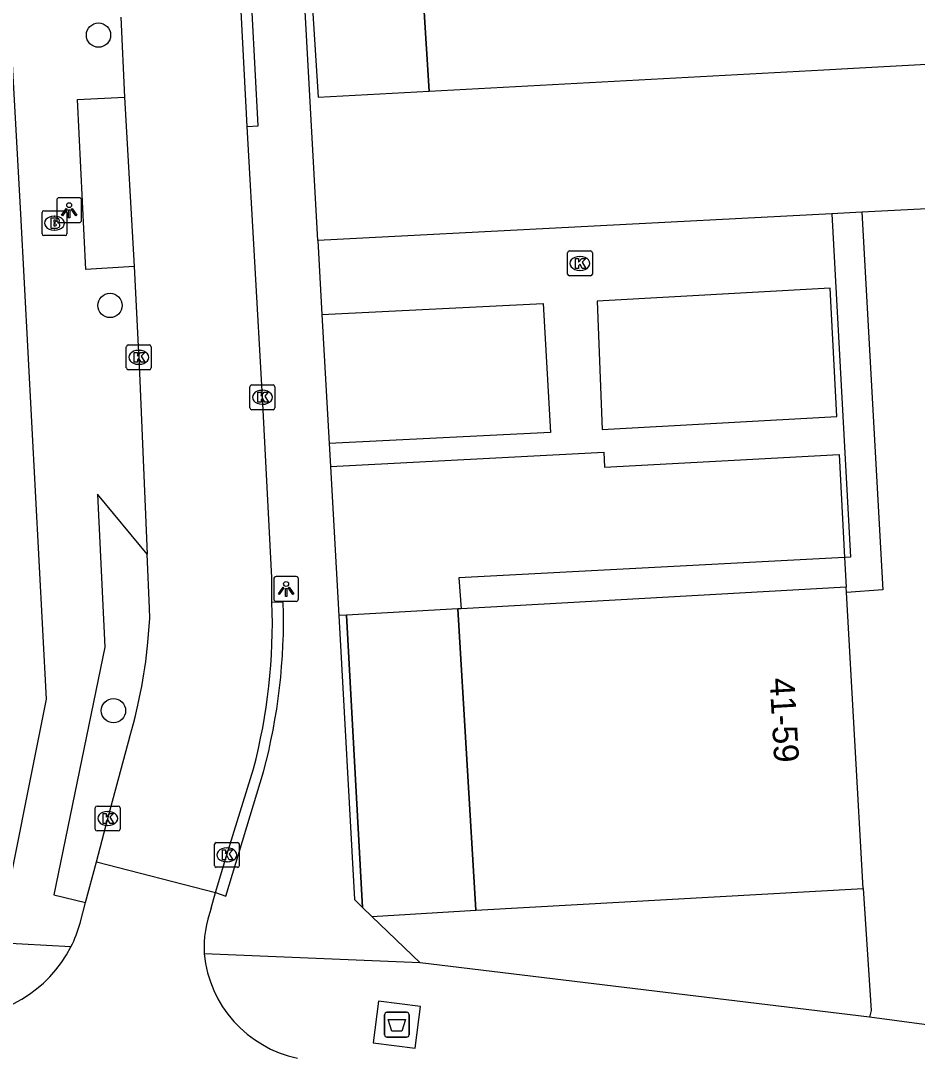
# Model space of a CAD drawing. Extents: x 158087 to 159494, y 382905 to 383981.
# Drawn here: x 158597.49 to 158633.58, y 383451.06 to 383492.81 of the extents above; entities that cross this region are included whole.
import ezdxf

# ---------------------------------------------------------------- set-up
doc = ezdxf.new("R2010")
doc.units = 0
for name, color, linetype in [('IMGEO_Afval_apart_plaats', 7, 'Continuous'), ('IMGEO_Boom', 7, 'Continuous'), ('IMGEO_Brandkraan', 7, 'Continuous'), ('IMGEO_Haag', 7, 'Continuous'), ('IMGEO_Kolk', 7, 'Continuous'), ('IMGEO_Lichtpunt', 7, 'Continuous'), ('IMGEO_Pand', 7, 'Continuous'), ('IMGEO_Pand_nummerreeks', 7, 'Continuous'), ('IMGEO_Pand_overbouw', 7, 'Continuous'), ('IMGEO_Parkeervlak_open', 7, 'Continuous'), ('IMGEO_Rijbaan_lokaal_open', 7, 'Continuous'), ('IMGEO_Voetpad_gesloten', 7, 'Continuous'), ('IMGEO_Voetpad_open', 7, 'Continuous')]:
    doc.layers.add(name, color=color, linetype=linetype)

msp = doc.modelspace()

# ---------------------------------------------------------------- linework, layer by layer
at = {"layer": 'IMGEO_Afval_apart_plaats'}
for p, q in [((158612.137, 383452.011), (158612.137, 383452.811)), ((158612.137, 383452.811), (158612.137, 383452.011)), ((158612.237, 383452.911), (158613.027, 383452.911)), ((158613.027, 383452.911), (158612.237, 383452.911)), ((158613.127, 383452.811), (158613.127, 383452.011)), ((158613.127, 383452.011), (158613.127, 383452.811)), ((158613.027, 383451.911), (158612.237, 383451.911)), ((158612.237, 383451.911), (158613.027, 383451.911))]:
    msp.add_line(p, q, dxfattribs=at)
msp.add_lwpolyline([(158612.28, 383452.625), (158612.984, 383452.625), (158612.835, 383452.155), (158612.429, 383452.155), (158612.28, 383452.625)], dxfattribs=at)
for centre, start, end in [((158612.237, 383452.811), 90, 180), ((158612.237, 383452.811), 90, 180), ((158613.027, 383452.811), 0, 90), ((158613.027, 383452.811), 360, 90), ((158612.237, 383452.011), 180, 270), ((158612.237, 383452.011), 180, 270), ((158613.027, 383452.011), 270, 0), ((158613.027, 383452.011), 270, 0)]:
    msp.add_arc(centre, 0.1, start, end, dxfattribs=at)
at = {"layer": 'IMGEO_Boom'}
for centre in [(158600.624, 383492.237), (158601.088, 383481.357), (158601.227, 383465.051)]:
    msp.add_circle(centre, 0.489, dxfattribs=at)
at = {"layer": 'IMGEO_Brandkraan'}
for p, q in [((158598.352, 383484.243), (158598.352, 383485.095)), ((158598.427, 383485.169), (158599.279, 383485.169)), ((158598.84, 383484.949), (158598.865, 383484.949)), ((158599.353, 383485.095), (158599.353, 383484.243)), ((158599.279, 383484.169), (158598.427, 383484.169)), ((158598.863, 383484.389), (158598.838, 383484.389))]:
    msp.add_line(p, q, dxfattribs=at)
for points in [[(158598.352, 383484.243), (158598.352, 383485.095)], [(158598.427, 383485.169), (158599.279, 383485.169)], [(158598.7, 383484.869), (158598.7, 383484.469), (158598.913, 383484.469)], [(158598.931, 383484.869), (158598.7, 383484.869)], [(158599.353, 383485.095), (158599.353, 383484.243)], [(158598.879, 383484.788), (158598.825, 383484.788), (158598.825, 383484.712)], [(158598.825, 383484.712), (158598.878, 383484.712)], [(158598.887, 383484.636), (158598.825, 383484.636), (158598.825, 383484.555)], [(158598.825, 383484.555), (158598.887, 383484.555)], [(158599.279, 383484.169), (158598.427, 383484.169)]]:
    msp.add_lwpolyline(points, dxfattribs=at)
for centre, radius, start, end in [((158598.429, 383485.093), 0.0765, 91.552, 178.448), ((158598.429, 383485.093), 0.0765, 91.552, 178.448), ((158598.935, 383484.724), 0.145, 59.4692, 91.5367), ((158598.96, 383484.771), 0.0922, 285.5137, 58.1501), ((158599.277, 383485.093), 0.0765, 1.552, 88.448), ((158599.277, 383485.093), 0.0765, 1.552, 88.448), ((158598.88, 383484.75), 0.0379, 267.8285, 90.9355), ((158598.888, 383484.595), 0.0404, 269.8759, 90.5077), ((158598.919, 383484.72), 0.251, 268.6676, 293.5347), ((158598.965, 383484.579), 0.105, 301.3115, 78.989), ((158598.429, 383484.245), 0.0765, 181.552, 268.448), ((158598.429, 383484.245), 0.0765, 181.552, 268.448), ((158599.277, 383484.245), 0.0765, 271.552, 358.448), ((158599.277, 383484.245), 0.0765, 271.552, 358.448)]:
    msp.add_arc(centre, radius, start, end, dxfattribs=at)
for centre, major_axis, ratio, start_param, end_param in [((158598.839, 383484.669), (-0.387, 0.002), 0.722429, 4.712389, 7.853982), ((158598.864, 383484.669), (-0.39, 0.002), 0.717154, 1.570796, 4.712389)]:
    msp.add_ellipse(centre, major_axis=major_axis, ratio=ratio, start_param=start_param, end_param=end_param, dxfattribs=at)
at = {"layer": 'IMGEO_Haag'}
msp.add_lwpolyline([(158630.655, 383471.218), (158615.131, 383470.398), (158615.216, 383469.155)], dxfattribs=at)
at = {"layer": 'IMGEO_Kolk'}
for p, q in [((158619.502, 383482.623), (158619.502, 383483.475)), ((158619.577, 383483.549), (158620.429, 383483.549)), ((158619.99, 383483.329), (158620.015, 383483.329)), ((158620.503, 383483.475), (158620.503, 383482.623)), ((158620.013, 383482.769), (158619.988, 383482.769)), ((158620.429, 383482.549), (158619.577, 383482.549)), ((158601.745, 383478.844), (158601.745, 383479.696)), ((158601.82, 383479.77), (158602.672, 383479.77)), ((158602.233, 383479.55), (158602.258, 383479.55)), ((158602.746, 383479.696), (158602.746, 383478.844)), ((158602.256, 383478.99), (158602.231, 383478.99)), ((158602.672, 383478.77), (158601.82, 383478.77)), ((158606.797, 383478.162), (158607.649, 383478.162)), ((158606.722, 383477.236), (158606.722, 383478.088)), ((158607.21, 383477.942), (158607.235, 383477.942)), ((158607.723, 383478.088), (158607.723, 383477.236)), ((158607.233, 383477.382), (158607.208, 383477.382)), ((158607.649, 383477.162), (158606.797, 383477.162)), ((158600.495, 383460.286), (158600.495, 383461.138)), ((158600.57, 383461.212), (158601.422, 383461.212)), ((158601.496, 383461.138), (158601.496, 383460.286)), ((158600.983, 383460.992), (158601.008, 383460.992)), ((158601.422, 383460.212), (158600.57, 383460.212)), ((158601.006, 383460.432), (158600.981, 383460.432)), ((158605.292, 383458.82), (158605.292, 383459.672)), ((158605.367, 383459.746), (158606.219, 383459.746)), ((158605.78, 383459.526), (158605.805, 383459.526)), ((158606.293, 383459.672), (158606.293, 383458.82)), ((158605.803, 383458.966), (158605.778, 383458.966)), ((158606.219, 383458.746), (158605.367, 383458.746))]:
    msp.add_line(p, q, dxfattribs=at)
for points in [[(158619.502, 383482.623), (158619.502, 383483.475)], [(158619.577, 383483.549), (158620.429, 383483.549)], [(158619.823, 383483.249), (158619.946, 383483.249), (158619.946, 383483.098), (158620.076, 383483.249), (158620.24, 383483.249), (158620.094, 383483.098), (158620.247, 383482.849), (158620.095, 383482.849), (158620.01, 383483.013), (158619.946, 383482.946), (158619.946, 383482.849), (158619.823, 383482.849), (158619.823, 383483.249)], [(158620.503, 383483.475), (158620.503, 383482.623)], [(158620.429, 383482.549), (158619.577, 383482.549)], [(158601.745, 383478.844), (158601.745, 383479.696)], [(158601.82, 383479.77), (158602.672, 383479.77)], [(158602.066, 383479.47), (158602.189, 383479.47), (158602.189, 383479.319), (158602.319, 383479.47), (158602.483, 383479.47), (158602.337, 383479.319), (158602.49, 383479.07), (158602.338, 383479.07), (158602.253, 383479.234), (158602.189, 383479.167), (158602.189, 383479.07), (158602.066, 383479.07), (158602.066, 383479.47)], [(158602.746, 383479.696), (158602.746, 383478.844)], [(158602.672, 383478.77), (158601.82, 383478.77)], [(158606.797, 383478.162), (158607.649, 383478.162)], [(158606.722, 383477.236), (158606.722, 383478.088)], [(158607.043, 383477.862), (158607.166, 383477.862), (158607.166, 383477.711), (158607.296, 383477.862), (158607.46, 383477.862), (158607.314, 383477.711), (158607.467, 383477.462), (158607.315, 383477.462), (158607.23, 383477.626), (158607.166, 383477.559), (158607.166, 383477.462), (158607.043, 383477.462), (158607.043, 383477.862)], [(158607.723, 383478.088), (158607.723, 383477.236)], [(158607.649, 383477.162), (158606.797, 383477.162)], [(158600.495, 383460.286), (158600.495, 383461.138)], [(158600.57, 383461.212), (158601.422, 383461.212)], [(158601.496, 383461.138), (158601.496, 383460.286)], [(158600.816, 383460.912), (158600.939, 383460.912), (158600.939, 383460.761), (158601.069, 383460.912), (158601.233, 383460.912), (158601.087, 383460.761), (158601.24, 383460.512), (158601.088, 383460.512), (158601.003, 383460.676), (158600.939, 383460.609), (158600.939, 383460.512), (158600.816, 383460.512), (158600.816, 383460.912)], [(158601.422, 383460.212), (158600.57, 383460.212)], [(158605.292, 383458.82), (158605.292, 383459.672)], [(158605.367, 383459.746), (158606.219, 383459.746)], [(158605.613, 383459.446), (158605.736, 383459.446), (158605.736, 383459.295), (158605.866, 383459.446), (158606.03, 383459.446), (158605.884, 383459.295), (158606.037, 383459.046), (158605.885, 383459.046), (158605.8, 383459.21), (158605.736, 383459.143), (158605.736, 383459.046), (158605.613, 383459.046), (158605.613, 383459.446)], [(158606.293, 383459.672), (158606.293, 383458.82)], [(158606.219, 383458.746), (158605.367, 383458.746)]]:
    msp.add_lwpolyline(points, dxfattribs=at)
for centre, start, end in [((158619.579, 383483.473), 91.552, 178.448), ((158619.579, 383483.473), 91.552, 178.448), ((158620.427, 383483.473), 1.552, 88.448), ((158620.427, 383483.473), 1.552, 88.448), ((158619.579, 383482.625), 181.552, 268.448), ((158619.579, 383482.625), 181.552, 268.448), ((158620.427, 383482.625), 271.552, 358.448), ((158620.427, 383482.625), 271.552, 358.448), ((158601.822, 383479.694), 91.552, 178.448), ((158601.822, 383479.694), 91.552, 178.448), ((158602.67, 383479.694), 1.552, 88.448), ((158602.67, 383479.694), 1.552, 88.448), ((158601.822, 383478.846), 181.552, 268.448), ((158601.822, 383478.846), 181.552, 268.448), ((158602.67, 383478.846), 271.552, 358.448), ((158602.67, 383478.846), 271.552, 358.448), ((158606.799, 383478.086), 91.552, 178.448), ((158606.799, 383478.086), 91.552, 178.448), ((158607.647, 383478.086), 1.552, 88.448), ((158607.647, 383478.086), 1.552, 88.448), ((158606.799, 383477.238), 181.552, 268.448), ((158606.799, 383477.238), 181.552, 268.448), ((158607.647, 383477.238), 271.552, 358.448), ((158607.647, 383477.238), 271.552, 358.448), ((158600.572, 383461.136), 91.552, 178.448), ((158600.572, 383461.136), 91.552, 178.448), ((158601.42, 383461.136), 1.552, 88.448), ((158601.42, 383461.136), 1.552, 88.448), ((158600.572, 383460.288), 181.552, 268.448), ((158600.572, 383460.288), 181.552, 268.448), ((158601.42, 383460.288), 271.552, 358.448), ((158601.42, 383460.288), 271.552, 358.448), ((158605.369, 383459.67), 91.552, 178.448), ((158605.369, 383459.67), 91.552, 178.448), ((158606.217, 383459.67), 1.552, 88.448), ((158606.217, 383459.67), 1.552, 88.448), ((158605.369, 383458.822), 181.552, 268.448), ((158605.369, 383458.822), 181.552, 268.448), ((158606.217, 383458.822), 271.552, 358.448), ((158606.217, 383458.822), 271.552, 358.448)]:
    msp.add_arc(centre, 0.0765, start, end, dxfattribs=at)
for centre, major_axis, ratio, start_param, end_param in [((158619.989, 383483.049), (-0.387, 0.002), 0.722429, 4.712389, 7.853982), ((158620.014, 383483.049), (-0.39, 0.002), 0.717154, 1.570796, 4.712389), ((158602.232, 383479.27), (-0.387, 0.002), 0.722429, 4.712389, 7.853982), ((158602.257, 383479.27), (-0.39, 0.002), 0.717154, 1.570796, 4.712389), ((158607.209, 383477.662), (-0.387, 0.002), 0.722429, 4.712389, 7.853982), ((158607.234, 383477.662), (-0.39, 0.002), 0.717154, 1.570796, 4.712389), ((158600.982, 383460.712), (-0.387, 0.002), 0.722429, 4.712389, 7.853982), ((158601.007, 383460.712), (-0.39, 0.002), 0.717154, 1.570796, 4.712389), ((158605.779, 383459.246), (-0.387, 0.002), 0.722429, 4.712389, 7.853982), ((158605.804, 383459.246), (-0.39, 0.002), 0.717154, 1.570796, 4.712389)]:
    msp.add_ellipse(centre, major_axis=major_axis, ratio=ratio, start_param=start_param, end_param=end_param, dxfattribs=at)
at = {"layer": 'IMGEO_Lichtpunt'}
for p, q in [((158599.847, 383485.69), (158599.039, 383485.69)), ((158599.847, 383485.69), (158599.039, 383485.69)), ((158598.945, 383485.595), (158598.945, 383484.788)), ((158598.945, 383485.595), (158598.945, 383484.788)), ((158599.941, 383484.788), (158599.941, 383485.595)), ((158599.941, 383484.788), (158599.941, 383485.595)), ((158599.039, 383484.694), (158599.847, 383484.694)), ((158599.039, 383484.694), (158599.847, 383484.694)), ((158607.678, 383470.352), (158607.678, 383469.545)), ((158607.678, 383470.352), (158607.678, 383469.545)), ((158608.58, 383470.447), (158607.772, 383470.447)), ((158608.58, 383470.447), (158607.772, 383470.447)), ((158608.674, 383469.545), (158608.674, 383470.352)), ((158608.674, 383469.545), (158608.674, 383470.352)), ((158607.772, 383469.451), (158608.58, 383469.451)), ((158607.772, 383469.451), (158608.58, 383469.451))]:
    msp.add_line(p, q, dxfattribs=at)
for points in [[(158599.319, 383485.259), (158599.358, 383485.231), (158599.17, 383484.969), (158599.132, 383484.996), (158599.319, 383485.259)], [(158599.531, 383485.231), (158599.569, 383485.258), (158599.756, 383484.996), (158599.717, 383484.968), (158599.531, 383485.231)], [(158599.421, 383485.211), (158599.468, 383485.211), (158599.468, 383484.889), (158599.421, 383484.889), (158599.421, 383485.211)], [(158608.052, 383470.016), (158608.091, 383469.988), (158607.903, 383469.726), (158607.865, 383469.753), (158608.052, 383470.016)], [(158608.154, 383469.968), (158608.201, 383469.968), (158608.201, 383469.646), (158608.154, 383469.646), (158608.154, 383469.968)], [(158608.264, 383469.988), (158608.302, 383470.015), (158608.489, 383469.753), (158608.45, 383469.725), (158608.264, 383469.988)]]:
    msp.add_lwpolyline(points, dxfattribs=at)
for centre in [(158599.444, 383485.393), (158608.177, 383470.15)]:
    msp.add_circle(centre, 0.0994, dxfattribs=at)
for centre, start, end in [((158599.039, 383485.595), 90, 180), ((158599.039, 383485.595), 90, 180), ((158599.847, 383485.595), 0, 90), ((158599.847, 383485.595), 0, 90), ((158599.039, 383484.788), 180, 270), ((158599.039, 383484.788), 180, 270), ((158599.847, 383484.788), 270, 0), ((158599.847, 383484.788), 270, 360), ((158607.772, 383470.352), 90, 180), ((158607.772, 383470.352), 90, 180), ((158608.58, 383470.352), 0, 90), ((158608.58, 383470.352), 0, 90), ((158607.772, 383469.545), 180, 270), ((158607.772, 383469.545), 180, 270), ((158608.58, 383469.545), 270, 0), ((158608.58, 383469.545), 270, 360)]:
    msp.add_arc(centre, 0.0946, start, end, dxfattribs=at)
at = {"layer": 'IMGEO_Pand'}
for points in [[(158643.439, 383491.582), (158644.734, 383491.659), (158644.238, 383500), (158644, 383504.009), (158613.175, 383502.059), (158613.305, 383500), (158613.939, 383489.984), (158629.826, 383490.845), (158631.02, 383490.909), (158642.554, 383491.534)], [(158620.893, 383476.369), (158630.34, 383476.883), (158630.073, 383482.048), (158620.697, 383481.534), (158620.893, 383476.369)], [(158630.716, 383470.014), (158615.216, 383469.155)], [(158630.728, 383469.807), (158630.716, 383470.014)], [(158631.397, 383457.895), (158630.728, 383469.807)], [(158615.216, 383469.155), (158615.082, 383469.148)], [(158615.082, 383469.148), (158615.811, 383457.021)], [(158615.811, 383457.021), (158631.397, 383457.895)]]:
    msp.add_lwpolyline(points, dxfattribs=at)
at = {"layer": 'IMGEO_Pand_overbouw'}
for points in [[(158613.939, 383489.984), (158613.305, 383500), (158613.175, 383502.059), (158608.702, 383501.776), (158609.464, 383489.741)], [(158615.082, 383469.148), (158610.611, 383468.894), (158611.254, 383457.128), (158611.62, 383456.769), (158615.811, 383457.021)]]:
    msp.add_lwpolyline(points, close=True, dxfattribs=at)
at = {"layer": 'IMGEO_Parkeervlak_open'}
for points in [[(158615.082, 383469.148), (158610.611, 383468.894)], [(158611.62, 383456.769), (158615.811, 383457.021)]]:
    msp.add_lwpolyline(points, dxfattribs=at)
at = {"layer": 'IMGEO_Rijbaan_lokaal_open'}
for points in [[(158606.615, 383488.563), (158606.241, 383495.536), (158606.013, 383500), (158605.871, 383502.536)], [(158601.528, 383492.961), (158601.673, 383489.743)], [(158601.673, 383489.743), (158602.06, 383482.922)], [(158607.607, 383469.415), (158607.598, 383470.416), (158607.222, 383477.663), (158606.615, 383488.563)], [(158602.06, 383482.922), (158602.225, 383479.724), (158602.248, 383479.27), (158602.589, 383471.346)], [(158602.613, 383467.788), (158602.689, 383468.777), (158602.682, 383469.177), (158602.589, 383471.346)], [(158600.547, 383458.972), (158600.997, 383460.712), (158601.828, 383463.8)], [(158605.339, 383457.729), (158605.793, 383459.245), (158606.862, 383462.706)], [(158600.107, 383457.326), (158600.547, 383458.972)], [(158600.547, 383458.972), (158605.339, 383457.729)], [(158605.164, 383457.107), (158605.339, 383457.729)], [(158599.887, 383456.502), (158600.107, 383457.326)]]:
    msp.add_lwpolyline(points, dxfattribs=at)
for centre, radius, start, end in [((158584.534, 383468.581), 23.088, 345.2576, 2.0695), ((158580.988, 383469.974), 21.736, 343.4993, 354.2292), ((158609.385, 383455.51), 4.513, 159.2827, 183.1549), ((158594.907, 383457.892), 5.171, 333.0538, 344.4045), ((158594.922, 383457.884), 5.153, 267.9418, 333.0574), ((158609.63, 383455.733), 4.775, 185.6626, 257.9929)]:
    msp.add_arc(centre, radius, start, end, dxfattribs=at)
at = {"layer": 'IMGEO_Voetpad_gesloten'}
msp.add_lwpolyline([(158613.582, 383453.139), (158611.895, 383453.354), (158611.681, 383451.68), (158613.37, 383451.471), (158613.582, 383453.139)], dxfattribs=at)
at = {"layer": 'IMGEO_Voetpad_open'}
for points in [[(158596.553, 383455.707), (158598.535, 383465.518), (158597.492, 383485.05), (158596.657, 383500), (158593.057, 383565.667), (158592.687, 383565.654), (158592.05, 383576.787)], [(158609.453, 383483.978), (158608.564, 383500), (158608.217, 383506.002)], [(158606.615, 383488.563), (158607.047, 383488.583), (158606.449, 383500), (158606.314, 383502.571), (158605.871, 383502.536)], [(158642.554, 383491.534), (158642.872, 383485.706), (158631.344, 383485.11)], [(158602.06, 383482.922), (158600.115, 383482.806), (158599.779, 383489.647), (158601.673, 383489.743)], [(158630.141, 383485.048), (158609.453, 383483.978)], [(158631.344, 383485.11), (158630.141, 383485.048)], [(158630.141, 383485.048), (158630.893, 383471.231), (158630.655, 383471.218)], [(158631.344, 383485.11), (158632.191, 383469.919), (158630.728, 383469.807)], [(158609.453, 383483.978), (158609.619, 383480.991)], [(158609.619, 383480.991), (158618.529, 383481.434), (158618.815, 383476.241), (158609.907, 383475.799)], [(158609.619, 383480.991), (158609.907, 383475.799)], [(158609.907, 383475.799), (158609.959, 383474.874)], [(158609.959, 383474.874), (158620.964, 383475.448), (158620.994, 383474.856), (158630.444, 383475.355), (158630.655, 383471.218)], [(158609.959, 383474.874), (158610.292, 383468.876)], [(158602.589, 383471.346), (158600.582, 383473.768), (158600.883, 383467.612), (158598.832, 383457.639), (158600.107, 383457.326)], [(158630.655, 383471.218), (158630.716, 383470.014)], [(158608.063, 383469.408), (158607.607, 383469.415)], [(158610.611, 383468.894), (158610.292, 383468.876)], [(158610.292, 383468.876), (158610.926, 383457.449), (158611.254, 383457.128)], [(158611.254, 383457.128), (158610.611, 383468.894)], [(158605.339, 383457.729), (158605.753, 383457.589), (158607.269, 383462.587)], [(158631.397, 383457.895), (158631.727, 383452.978), (158631.655, 383452.715)], [(158611.254, 383457.128), (158611.62, 383456.769)], [(158611.62, 383456.769), (158613.57, 383454.901)], [(158599.516, 383455.549), (158596.553, 383455.707)], [(158613.57, 383454.901), (158604.879, 383455.262)], [(158631.655, 383452.715), (158613.57, 383454.901)], [(158638.66, 383451.771), (158631.655, 383452.715)]]:
    msp.add_lwpolyline(points, dxfattribs=at)
msp.add_arc((158584.051, 383468.746), 24.022, 345.1426, 1.5781, dxfattribs=at)

# ---------------------------------------------------------------- texts
at = {"layer": 'IMGEO_Pand_nummerreeks'}
msp.add_text('41-59', height=1, rotation=273.2162, dxfattribs=at).set_placement((158627.636, 383466.351))

doc.saveas('drawing.dxf')
